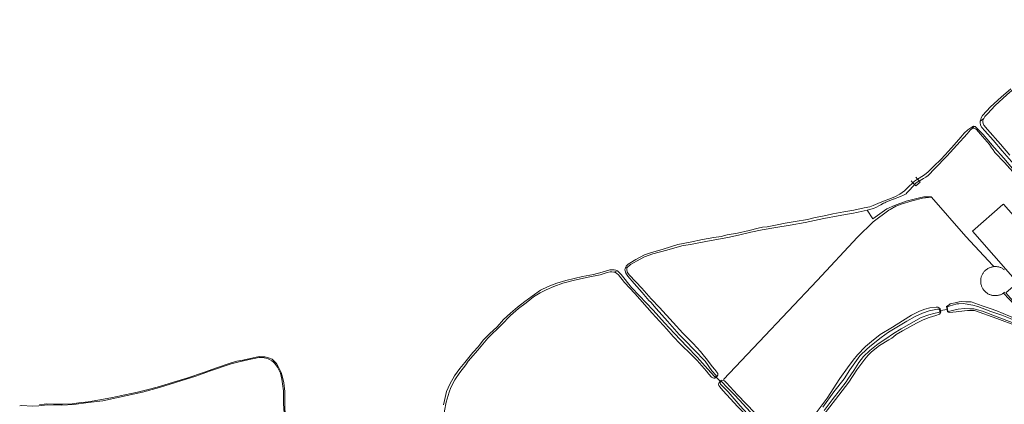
# Model space of a CAD drawing. Header units: metres. Extents: x 89888 to 94270, y 464165 to 468904.
# Tile 296 of 369: x 92151 to 92801, y 468599 to 468852. Entities that reach past the tile are written whole.
import ezdxf

# ---------------------------------------------------------------- set-up
doc = ezdxf.new("R2010")
doc.units = ezdxf.units.M
for name, color, linetype, lineweight in [('B_BEBOUWINGSGRENS_0', 251, 'CONTINUOUS', 13), ('G_GRENS_ALGEMEEN_0', 251, 'CONTINUOUS', 13), ('K_KUNSTWERKGRENS_1', 251, 'CONTINUOUS', 13), ('T_CULTUURGRENS_0', 251, 'CONTINUOUS', 13), ('T_HEK_LIJN_0', 251, 'CONTINUOUS', 13), ('V_WEGGRENS_0', 251, 'CONTINUOUS', 13), ('W_WATERGRENS_0', 251, 'CONTINUOUS', 13)]:
    doc.layers.add(name, color=color, linetype=linetype, lineweight=lineweight)

msp = doc.modelspace()

# ---------------------------------------------------------------- linework, layer by layer
at = {"layer": 'B_BEBOUWINGSGRENS_0'}
for points in [[(92838.66, 468645.1), (92838.98, 468645.38), (92849.2, 468654.1), (92843.33, 468660.9), (92842.45, 468661.93), (92840.96, 468660.65), (92835.87, 468666.39), (92847.57, 468676.62), (92800.06, 468730.58), (92799.82, 468730.37), (92779.76, 468712.71), (92807.9, 468680.75), (92809.52, 468678.91), (92801.64, 468672), (92818.63, 468652.71), (92820.85, 468650.18), (92821.55, 468650.8), (92828.85, 468657.22), (92827.14, 468659.12), (92829.23, 468660.95), (92830.6, 468662.16), (92835.86, 468656.28), (92831.8, 468652.8), (92838.66, 468645.1)], [(92800.22, 468671.98), (92799.82, 468671.72), (92799.41, 468671.48), (92798.99, 468671.25), (92798.56, 468671.05), (92798.12, 468670.87), (92797.67, 468670.71), (92797.22, 468670.58), (92796.76, 468670.46), (92796.29, 468670.37), (92795.82, 468670.31), (92795.34, 468670.26), (92794.87, 468670.24), (92794.39, 468670.25), (92793.92, 468670.28), (92793.45, 468670.33), (92792.98, 468670.4), (92792.51, 468670.5), (92792.05, 468670.62), (92791.6, 468670.76), (92791.15, 468670.93), (92790.71, 468671.11), (92790.29, 468671.32), (92789.87, 468671.55), (92789.46, 468671.8), (92789.07, 468672.07), (92788.69, 468672.36), (92788.33, 468672.67), (92787.98, 468672.99), (92787.65, 468673.34), (92787.34, 468673.7), (92787.04, 468674.07), (92786.77, 468674.46), (92786.51, 468674.85), (92786.27, 468675.27), (92786.06, 468675.69), (92785.86, 468676.13), (92785.69, 468676.57), (92785.54, 468677.02), (92785.41, 468677.48), (92785.31, 468677.94), (92785.22, 468678.41), (92785.16, 468678.88), (92785.13, 468679.36), (92785.12, 468679.83), (92785.13, 468680.3), (92785.16, 468680.77), (92785.22, 468681.24), (92785.3, 468681.7), (92785.4, 468682.16), (92785.53, 468682.62), (92785.68, 468683.06), (92785.85, 468683.5), (92786.04, 468683.93), (92786.25, 468684.35), (92786.48, 468684.76), (92786.73, 468685.16), (92787, 468685.54), (92787.29, 468685.91), (92787.6, 468686.27), (92787.92, 468686.61), (92788.26, 468686.94), (92788.62, 468687.24), (92788.99, 468687.53), (92789.38, 468687.8), (92789.77, 468688.06), (92790.18, 468688.29), (92790.6, 468688.5), (92791.03, 468688.69), (92791.47, 468688.86), (92791.92, 468689.01), (92792.37, 468689.13), (92792.83, 468689.24), (92793.29, 468689.32), (92793.76, 468689.38)], [(92793.76, 468689.38), (92794.23, 468689.41), (92794.7, 468689.42), (92795.17, 468689.41), (92795.64, 468689.38), (92796.11, 468689.32), (92796.57, 468689.24), (92797.03, 468689.14), (92797.49, 468689.01), (92797.93, 468688.86), (92798.37, 468688.7), (92798.8, 468688.51), (92799.23, 468688.29), (92799.63, 468688.06), (92800.03, 468687.81), (92800.42, 468687.54), (92800.79, 468687.25)], [(92800.94, 468672.55), (92800.59, 468672.26), (92800.22, 468671.98)]]:
    msp.add_lwpolyline(points, dxfattribs=at)
at = {"layer": 'G_GRENS_ALGEMEEN_0'}
for points in [[(92779.3, 468780.24), (92778.5, 468779.5), (92776.17, 468777.03), (92769.34, 468769.57), (92762.87, 468762.29), (92754.84, 468754.09), (92750.36, 468749.47), (92748.97, 468748.42), (92747.44, 468747.42), (92745.1, 468746.22), (92744.5, 468745.86)], [(92819.28, 468736.76), (92815.58, 468741.49), (92808.04, 468750.01), (92800.85, 468758.14), (92794.51, 468764.67), (92793.29, 468766.29), (92792.29, 468767.72), (92790.96, 468769.98), (92786.3, 468775.15), (92782.32, 468779.88), (92781.74, 468780.31), (92780.94, 468780.56), (92780.08, 468780.58), (92779.3, 468780.24)], [(92741.49, 468743.49), (92741.44, 468743.43), (92740.69, 468742.59), (92737.79, 468739.37), (92736.39, 468738.01), (92735.87, 468737.48), (92735.13, 468736.96), (92734.21, 468736.44), (92732.24, 468735.73), (92727.66, 468733.91), (92727.4, 468733.81), (92722.44, 468731.85), (92721.8, 468731.54), (92720.92, 468731.12), (92719.17, 468730.22), (92717.88, 468729.44), (92716.27, 468728.63), (92714.3, 468727.74), (92710.19, 468726.63)], [(92744.5, 468745.86), (92742.24, 468744.45), (92741.49, 468743.49)]]:
    msp.add_lwpolyline(points, dxfattribs=at)
at = {"layer": 'K_KUNSTWERKGRENS_1'}
for p, q in [((92739.18, 468746.03), (92740.37, 468744.71)), ((92740.37, 468744.71), (92741.49, 468743.49)), ((92743.47, 468746.99), (92742.23, 468748.35)), ((92744.5, 468745.86), (92743.47, 468746.99))]:
    msp.add_line(p, q, dxfattribs=at)
msp.add_lwpolyline([(92741.49, 468743.49), (92742.27, 468742.63), (92745.14, 468745.15), (92744.5, 468745.86)], dxfattribs=at)
at = {"layer": 'T_CULTUURGRENS_0'}
for p, q in [((92784.87, 468785.31), (92787.11, 468786.97)), ((92780.92, 468781.84), (92779.3, 468780.24)), ((92543.01, 468685.78), (92545.29, 468686.65)), ((92551.98, 468688.83), (92550.82, 468688.64)), ((92308.87, 468629.42), (92309.72, 468630)), ((92611.29, 468617.19), (92610.53, 468616.6)), ((92610.53, 468616.6), (92613.21, 468613.78))]:
    msp.add_line(p, q, dxfattribs=at)
for points in [[(92840.11, 468852.19), (92838.02, 468845.82), (92833.9, 468838.01), (92830.95, 468833.34), (92830.15, 468832.23), (92829.4, 468831.62), (92828.67, 468831.28), (92827.7, 468830.49), (92827.17, 468829.51), (92826.68, 468828.12), (92826.13, 468826.69), (92825.32, 468825.22), (92821.85, 468821.24), (92815.08, 468814.24), (92808.84, 468808.21), (92802.38, 468802.6), (92794.61, 468795.63), (92789.51, 468790.07), (92787.92, 468788.35), (92787.11, 468786.97)], [(92787.11, 468786.97), (92786.62, 468785.67), (92786.5, 468784.77), (92786.69, 468783.67), (92787.2, 468782.57), (92789.66, 468779.69), (92798.21, 468770.16), (92804.43, 468762.95)], [(92710.19, 468726.63), (92704.36, 468725.4), (92700.07, 468724.44), (92698.52, 468724.12), (92697.25, 468723.98), (92691.1, 468722.98), (92681.72, 468721.21), (92669.41, 468718.4), (92659.49, 468716.74), (92650.07, 468715.25)], [(92650.07, 468715.25), (92641.01, 468713.75), (92633.44, 468712.02), (92625.27, 468710.13), (92618.26, 468708.66), (92604.79, 468706.19), (92594.68, 468704.14), (92588.04, 468703), (92578.05, 468700.28), (92568.87, 468697.72), (92563.27, 468695.91), (92560.46, 468694.23), (92554.18, 468690.83), (92551.98, 468688.83)], [(92543.01, 468685.78), (92541.82, 468685.89), (92540.76, 468685.95), (92538.76, 468685.45), (92534.14, 468684.06), (92526.21, 468682.33), (92517.21, 468680.47), (92509.53, 468678.56), (92503.45, 468676.35), (92498.42, 468674.04), (92494.54, 468672.2), (92490.17, 468669.39), (92485.25, 468665.62), (92480.24, 468661.72), (92474.92, 468657.16), (92468.95, 468651.11), (92460.06, 468642.14), (92453.36, 468634.28), (92446.93, 468627.09), (92445.33, 468624.74), (92441.54, 468619.62), (92438.27, 468614.75)], [(92610.53, 468616.6), (92609.62, 468615.9), (92608.96, 468615.79), (92608.3, 468615.98), (92607.47, 468616.53), (92605.8, 468618.56), (92604.11, 468620.56), (92598.12, 468627.45), (92591.46, 468634.01), (92589.98, 468635.44), (92588.45, 468636.84), (92586.79, 468638.41), (92582.27, 468643.34), (92577.97, 468648.22), (92568.41, 468658.62), (92556.89, 468671.56), (92550.02, 468678.83), (92546.12, 468683.88), (92545.12, 468684.82), (92544.11, 468685.46), (92543.01, 468685.78)], [(92551.98, 468688.83), (92551.66, 468688.22), (92551.57, 468687.64), (92551.89, 468685.83), (92553.5, 468683.77), (92561.45, 468675.21), (92567.8, 468668.04), (92573.19, 468662.43), (92582.19, 468652.58), (92588.67, 468645.54), (92595.37, 468638.63), (92600.33, 468633.34), (92602.98, 468630.12), (92604.23, 468628.55), (92607.96, 468623.46), (92609.63, 468621.47), (92611.6, 468618.9), (92611.72, 468618.37), (92611.66, 468617.71), (92611.29, 468617.19)], [(92762.97, 468661.05), (92762.56, 468662.89), (92762.66, 468663.11), (92764.32, 468664.15), (92765.02, 468664.85), (92765.87, 468665), (92768.32, 468665.55), (92770.86, 468666.18), (92772.29, 468666.33), (92775.25, 468666.22), (92778.73, 468666.06), (92786.01, 468663.58), (92791.3, 468661.86), (92795.8, 468660.28), (92820.86, 468649.67)], [(92660.06, 468570.57), (92660.94, 468571.32), (92665.65, 468578.29), (92676.64, 468593.05), (92683.82, 468602.74), (92692.14, 468615.52), (92697.29, 468622.75), (92700.97, 468627.81), (92703.74, 468631.22), (92709.21, 468636.77), (92713.15, 468640.05), (92718.76, 468644.59), (92726.84, 468649.57), (92733.57, 468653.67), (92739.48, 468657.31), (92744.81, 468659.96), (92748.24, 468661.31), (92751.67, 468662.16), (92755.76, 468662.59), (92756.8, 468662.6), (92757.56, 468662.26), (92757.87, 468662.03), (92758.3, 468661.47), (92758.56, 468660.35)], [(92758.56, 468660.35), (92758.75, 468659.55), (92758.64, 468658.83), (92758.44, 468658.38), (92757.84, 468657.99), (92755.6, 468657.2), (92751.16, 468655.74), (92747.18, 468654.23), (92742.67, 468652.05), (92733.93, 468647.23), (92733.56, 468647.11), (92729.37, 468644.65), (92727.69, 468643.2), (92726.48, 468642.15), (92724.46, 468641.12), (92718.33, 468637.36), (92713.13, 468633.21), (92710.8, 468630.92), (92708.6, 468628.45), (92703.36, 468621.26), (92698.06, 468613.31)], [(92837.82, 468626.35), (92837.53, 468627.31), (92836.94, 468628.87), (92833.84, 468634.21), (92831.7, 468637.09), (92829.86, 468639.04), (92825.21, 468642.76), (92824.32, 468643.45), (92821.03, 468645.16), (92808.72, 468650.41), (92795.7, 468655.22), (92781.01, 468660.4), (92776.35, 468660.35), (92770.69, 468659.79), (92768.94, 468659.62), (92764.49, 468659.2), (92763.68, 468659.32), (92763.32, 468659.51), (92762.97, 468661.05)], [(92308.87, 468629.42), (92301.71, 468627.92), (92295.98, 468626.69), (92290.72, 468625.23), (92277.08, 468620.63)], [(92333.36, 468568.46), (92332.63, 468569.78), (92330.15, 468574.25), (92328.35, 468578.14), (92326.84, 468583.26), (92325.73, 468589.92), (92325.2, 468598.86), (92325.11, 468607.44), (92323.98, 468615.2), (92323.06, 468619.03), (92321.12, 468623.05), (92320.19, 468624.62), (92319.25, 468625.71), (92318.25, 468626.57), (92317.39, 468627.35), (92315.99, 468628.18), (92314.95, 468628.69), (92313.59, 468629.03), (92311.25, 468629.4), (92308.87, 468629.42)], [(92277.08, 468620.63), (92267.4, 468617.2), (92253.9, 468612.99), (92243.39, 468609.59), (92232.08, 468606.51), (92221.95, 468604.34), (92205.86, 468600.98), (92196.37, 468599.72), (92186.75, 468598.55), (92178.78, 468598.04), (92169.55, 468598.27), (92163.74, 468597.67), (92159.45, 468597.42), (92152.21, 468597.78), (92151.1, 468597.55)], [(92438.27, 468614.75), (92435.63, 468609.69), (92434.49, 468606.63), (92432.51, 468599.96), (92431.35, 468594.37), (92431.07, 468592.12), (92431, 468590.84)], [(92632.32, 468589.16), (92625, 468596.87), (92614.94, 468607.68), (92613.05, 468610.12), (92612.43, 468611.03), (92612.22, 468611.85), (92612.37, 468612.49), (92612.61, 468612.98), (92613.21, 468613.78)], [(92613.21, 468613.78), (92613.99, 468614.35), (92614.36, 468614.44), (92615.4, 468614.37), (92616.07, 468614.09), (92617.49, 468612.74), (92624.76, 468604.94), (92636.02, 468592.98), (92643.46, 468584.77), (92654.76, 468572.62), (92656.67, 468570.68), (92657.43, 468570.12), (92658.33, 468569.97), (92659.15, 468570.13), (92660.06, 468570.57)], [(92698.06, 468613.31), (92689.31, 468601.85), (92681.95, 468592.17), (92672.22, 468579.15), (92666.01, 468569.9), (92665.93, 468569.78), (92661.42, 468563.12)]]:
    msp.add_lwpolyline(points, dxfattribs=at)
at = {"layer": 'T_HEK_LIJN_0'}
msp.add_line((92762.97, 468661.05), (92758.56, 468660.35), dxfattribs=at)
for points in [[(92752.64, 468735.12), (92746.68, 468734.59), (92739.85, 468732.73), (92732.64, 468730.64), (92729.21, 468729.28), (92725.32, 468727.14), (92724.45, 468726.7), (92714.18, 468719.01), (92703.75, 468708.72), (92677.22, 468680.25), (92639.02, 468639.81), (92615.48, 468615.04)], [(92793.76, 468689.38), (92793.16, 468690.09), (92775.4, 468709.15), (92752.64, 468735.12)]]:
    msp.add_lwpolyline(points, dxfattribs=at)
at = {"layer": 'V_WEGGRENS_0'}
msp.add_line((92800.22, 468671.98), (92820.86, 468649.67), dxfattribs=at)
msp.add_lwpolyline([(92710.19, 468726.63), (92713.99, 468720.84), (92723.12, 468727.59), (92728.31, 468729.59), (92736.01, 468732.55), (92744.75, 468734.73), (92747.51, 468735.41), (92752.67, 468735.36), (92752.64, 468735.12)], dxfattribs=at)
at = {"layer": 'W_WATERGRENS_0'}
for points in [[(92784.87, 468785.31), (92784.88, 468785.7), (92785.48, 468787.53), (92786.38, 468789.09), (92791.62, 468794.82), (92798.73, 468801.09), (92805.04, 468806.56)], [(92799.28, 468765.73), (92793.24, 468772.87), (92787.76, 468778.87), (92785.83, 468781.01), (92785.07, 468782.66), (92784.84, 468784.34), (92784.87, 468785.31)], [(92743.47, 468746.99), (92744.54, 468747.68), (92747.95, 468749.98), (92750.5, 468751.9), (92754.09, 468755.41), (92759.11, 468760.2), (92763.98, 468765.53), (92767.63, 468769.73), (92772.12, 468774.76), (92774.32, 468777.41), (92776.56, 468779.51), (92779.19, 468781.34), (92780.43, 468781.89), (92780.92, 468781.84)], [(92780.92, 468781.84), (92781.06, 468781.83), (92781.51, 468781.68), (92782.21, 468781.02), (92786.7, 468776.5), (92794.05, 468768.01), (92800.49, 468760.8)], [(92822.91, 468741.14), (92822.36, 468741.11), (92821.6, 468741.27), (92820.98, 468741.79), (92815.93, 468747.05), (92809.14, 468754.76), (92805.5, 468758.76), (92799.28, 468765.73)], [(92800.49, 468760.8), (92808.23, 468751.35), (92813.04, 468745.73), (92818.34, 468739.69), (92820.05, 468737.62)], [(92550.82, 468688.64), (92550.94, 468688.9), (92551.26, 468689.6), (92552.61, 468690.99), (92557.56, 468694.15), (92563.26, 468697.2), (92567.35, 468698.42), (92575.52, 468700.9), (92585.38, 468703.98), (92593.49, 468705.53), (92601.47, 468707.22), (92608.96, 468708.61), (92613.96, 468709.29), (92617.82, 468710.25), (92624.69, 468711.49), (92632.35, 468713.26), (92638.22, 468714.67), (92641.27, 468715.31), (92644.22, 468715.59), (92650.87, 468717.02), (92656.02, 468718.09), (92662.66, 468719.21), (92670.75, 468720.56), (92675.12, 468721.47), (92683.04, 468723.1), (92687.6, 468724.28), (92694.75, 468725.56), (92701.34, 468726.59), (92708.26, 468728.11), (92711.9, 468728.91), (92714.28, 468729.79), (92718.82, 468731.69), (92724.58, 468733.78), (92728.38, 468735.39), (92731.74, 468737.24), (92734.84, 468739.46), (92737.41, 468742.1), (92740.37, 468744.71)], [(92740.37, 468744.71), (92741.54, 468745.73), (92743.47, 468746.99)], [(92430.62, 468598.3), (92431.27, 468601.09), (92432.7, 468607.07), (92434.95, 468611.96), (92437.96, 468617.28), (92441.44, 468622.18), (92444.72, 468626.07), (92449.95, 468632.71), (92453.72, 468636.63), (92456.92, 468640.87), (92461.14, 468645), (92466.03, 468649.7), (92470.34, 468654.54), (92475, 468658.76), (92479.44, 468662.71), (92484.36, 468666.48), (92489.14, 468669.95), (92494.76, 468673.79), (92499.66, 468676.2), (92505.49, 468678.54), (92511.39, 468680.26), (92522.48, 468682.79), (92529.75, 468684.18), (92535.47, 468685.68), (92540.53, 468687.16), (92542.21, 468687.31), (92543.4, 468687.2), (92544.33, 468687.01), (92545.29, 468686.65)], [(92545.29, 468686.65), (92545.43, 468686.59), (92546.26, 468686.01), (92547.82, 468684.3), (92554.72, 468675.54), (92559.85, 468670.29), (92569.03, 468660.6), (92576.55, 468652.32), (92583.21, 468645.28), (92591.16, 468636.76), (92598.13, 468629.63), (92605.12, 468621.74), (92609.43, 468616.97), (92609.82, 468616.74), (92610.18, 468616.69), (92610.31, 468616.86), (92610.55, 468617.34), (92610.55, 468617.57), (92607.76, 468620.78), (92603.3, 468626.94), (92596.12, 468634.56), (92590.34, 468640.4), (92586.25, 468644.74), (92578.51, 468653.52)], [(92578.51, 468653.52), (92571.08, 468661.68), (92567.39, 468666.02), (92566.21, 468667.01), (92561.83, 468672.42), (92556.48, 468678.25), (92552.31, 468683.04), (92551.02, 468685.05), (92550.46, 468686.61), (92550.43, 468687.31), (92550.58, 468688.15), (92550.82, 468688.64)], [(92681.75, 468594.47), (92687.15, 468601.65), (92692.55, 468608.69), (92696.36, 468613.42), (92697.52, 468615.18), (92701.36, 468620.96), (92704.77, 468626.11), (92707.88, 468630.1), (92712.03, 468634.1), (92717.37, 468638.57), (92722.49, 468641.72), (92727.53, 468645.24), (92732.73, 468648.26), (92737.76, 468651.29), (92745.86, 468655.76), (92750.86, 468657.7), (92754.19, 468658.46), (92757.88, 468659.31), (92758.16, 468659.57), (92758.13, 468660.02), (92757.93, 468661.03), (92757.53, 468661.27), (92756.67, 468661.38), (92755.62, 468661.18), (92751.16, 468660.32), (92746.81, 468658.72), (92741.94, 468656.51), (92736.37, 468653.46), (92729.78, 468649.48), (92724.29, 468646.2), (92719.39, 468642.58), (92713.08, 468637.65), (92710.11, 468635.11), (92705.35, 468630.49), (92702, 468625.92), (92698.88, 468621.3), (92694.95, 468615.48), (92688.3, 468606.83), (92680.89, 468596.61)], [(92783.29, 468663.08), (92779.91, 468664.05), (92773.6, 468664.98), (92770.59, 468664.93), (92769.43, 468664.78), (92766.43, 468664.03), (92765.02, 468663.54), (92764.23, 468663.28), (92763.46, 468663.06), (92763.01, 468662.69), (92762.91, 468662.42), (92763.34, 468660.1), (92763.47, 468659.96), (92763.92, 468659.9), (92769.13, 468661.14), (92770.24, 468661.33), (92774.36, 468661.7), (92778.06, 468661.62), (92780.54, 468661.51), (92783.03, 468660.96), (92786.2, 468660.03), (92796.07, 468656.29), (92805.99, 468652.55)], [(92841.99, 468626.87), (92841.79, 468627.32), (92839.22, 468632.29), (92836.85, 468636.62), (92834.59, 468639.85), (92832.57, 468642.09), (92829.97, 468644.34), (92824.77, 468647.59), (92819.86, 468648.88), (92810.81, 468652.46), (92804.64, 468655.2), (92799.02, 468657.33), (92791.85, 468659.79), (92783.29, 468663.08)], [(92164.21, 468598.45), (92167.18, 468598.78), (92168.95, 468599), (92173.41, 468598.75), (92179.37, 468598.73), (92185.7, 468598.93), (92190.13, 468599.52), (92196.17, 468600.34), (92204.02, 468601.6), (92212.24, 468603.08), (92220.37, 468604.77), (92228.9, 468606.55), (92237.57, 468608.72), (92243.41, 468610.34), (92252.54, 468613.24), (92261.98, 468616.1), (92272.28, 468619.47), (92281.65, 468622.94), (92289.9, 468625.7), (92294.31, 468627.09), (92298.3, 468627.74), (92303.19, 468628.9), (92309.06, 468630.03), (92309.72, 468630)], [(92309.72, 468630), (92312.81, 468629.85), (92315.14, 468629.35), (92317.68, 468628.27), (92318.8, 468627.35), (92320.43, 468625.5), (92321.92, 468622.99), (92323.65, 468619.54), (92324.54, 468616.56), (92325.42, 468612.69), (92326.07, 468607.1), (92325.96, 468600.92), (92326.1, 468595.92), (92326.49, 468590.39), (92327.14, 468586.26), (92327.81, 468583.23), (92329.24, 468578.51), (92330.25, 468576.28), (92333.33, 468570.76), (92336.62, 468565.91), (92339.4, 468562.39), (92341.17, 468560.62), (92344.71, 468557.44)], [(92628.44, 468598.64), (92622.99, 468604.59), (92617.84, 468609.63), (92614.56, 468613.28), (92614.02, 468613.61), (92613.66, 468613.57), (92613.43, 468613.35)], [(92613.43, 468613.35), (92613.24, 468612.99), (92613.23, 468612.58), (92613.49, 468611.9), (92618.46, 468606.72), (92626.33, 468597.59), (92637.98, 468584.77), (92652.7, 468569.11), (92655.26, 468566.16), (92655.61, 468565.29), (92655.63, 468565.16)], [(92658.63, 468568.6), (92658.57, 468568.58), (92657.76, 468568.55), (92656.81, 468568.76), (92656.19, 468569.18), (92647.41, 468578.32), (92640.09, 468585.99), (92628.44, 468598.64)]]:
    msp.add_lwpolyline(points, dxfattribs=at)

doc.saveas('drawing.dxf')
